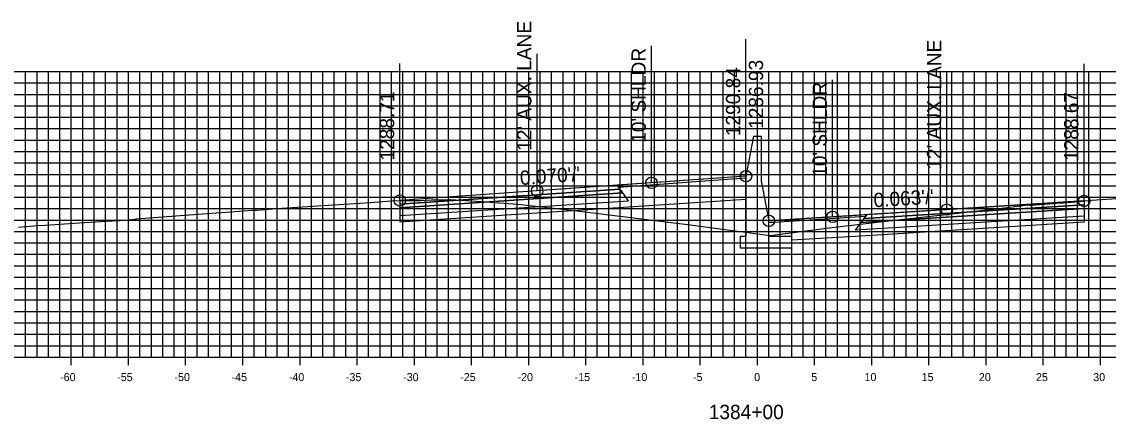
# Model space of a CAD drawing. Extents: x 674939 to 678919, y 750652 to 765176.
# Drawn here: x 678674.2 to 678769.2, y 755417.1 to 755451.9 of the extents above; entities that cross this region are included whole.
import ezdxf

# ---------------------------------------------------------------- set-up
doc = ezdxf.new("R2010")
doc.units = 0
for name, color, linetype in [('Level 10', 7, 'Continuous'), ('Level 17', 7, 'Continuous'), ('Level 18', 7, 'Continuous'), ('Level 19', 7, 'Continuous'), ('Level 20', 7, 'Continuous'), ('Level 22', 7, 'Continuous'), ('Level 23', 7, 'Continuous'), ('Level 4', 7, 'Continuous'), ('Level 8', 7, 'Continuous'), ('Level 9', 7, 'Continuous')]:
    doc.layers.add(name, color=color, linetype=linetype)

msp = doc.modelspace()

# ---------------------------------------------------------------- linework, layer by layer
at = {"layer": 'Level 10'}
msp.add_lwpolyline([(678673.919, 755433.927), (678675.612, 755434.061), (678676.241, 755434.105), (678677.932, 755434.224), (678678.771, 755434.277), (678681.112, 755434.428), (678681.812, 755434.477), (678682.162, 755434.479), (678682.812, 755434.5), (678683.298, 755434.554), (678684.063, 755434.634), (678684.207, 755434.65), (678684.612, 755434.692), (678686.503, 755434.833), (678690.791, 755435.15), (678692.054, 755435.236), (678694.39, 755435.401), (678694.78, 755435.423), (678696.467, 755435.547), (678700.544, 755435.827), (678704.694, 755436.1), (678706.487, 755436.22), (678707.27, 755436.266), (678707.291, 755436.267), (678707.353, 755436.271), (678708.519, 755436.258), (678709.083, 755436.26), (678709.6, 755436.292), (678710.024, 755436.306), (678711.189, 755436.329), (678711.612, 755436.328), (678711.659, 755436.338), (678711.703, 755436.344), (678713.558, 755436.223), (678717.581, 755435.95), (678722.278, 755435.403), (678726.026, 755434.958), (678732.661, 755434.129), (678739.656, 755433.21), (678744.808, 755433.856), (678749.759, 755434.463), (678755.27, 755435.074), (678760.379, 755435.645), (678762.178, 755435.873), (678762.334, 755435.846), (678762.356, 755435.844), (678762.444, 755435.839), (678764.474, 755436.002), (678764.869, 755436.043), (678765.263, 755436.069), (678766.357, 755436.146), (678766.927, 755436.203), (678767.11, 755436.221), (678767.634, 755436.273), (678767.756, 755436.285), (678775.768, 755436.809)], dxfattribs=at)
at = {"layer": 'Level 17'}
for points in [[(678738.203, 755441.894), (678737.533, 755438.394)], [(678738.203, 755441.894), (678738.203, 755441.894)], [(678738.203, 755441.894), (678738.863, 755441.894)], [(678738.863, 755441.894), (678738.863, 755437.98)], [(678737.533, 755438.394), (678737.533, 755433.105), (678737.033, 755433.105), (678737.033, 755432.105), (678741.533, 755432.105), (678741.533, 755433.105), (678739.533, 755433.105), (678739.533, 755434.48)], [(678738.863, 755437.98), (678739.533, 755434.48)]]:
    msp.add_lwpolyline(points, dxfattribs=at)
at = {"layer": 'Level 18'}
for points in [[(678737.533, 755438.394), (678729.27, 755437.813), (678719.27, 755437.11), (678707.27, 755436.266)], [(678767.11, 755436.221), (678755.11, 755435.464), (678745.11, 755434.832), (678739.533, 755434.48)]]:
    msp.add_lwpolyline(points, dxfattribs=at)
for points in [[(678726.388, 755437.441), (678737.533, 755438.234), (678737.533, 755438.394), (678726.27, 755437.602)], [(678707.27, 755436.266), (678707.27, 755435.936), (678726.52, 755437.262), (678726.27, 755437.602)], [(678767.11, 755436.221), (678767.11, 755435.891), (678747.86, 755434.682), (678748.11, 755435.022)], [(678747.993, 755434.862), (678739.533, 755434.32), (678739.533, 755434.48), (678748.11, 755435.022)]]:
    msp.add_lwpolyline(points, close=True, dxfattribs=at)
at = {"layer": 'Level 19'}
for points in [[(678707.27, 755435.936), (678707.27, 755435.606), (678726.77, 755436.922), (678726.52, 755437.262)], [(678707.27, 755435.606), (678707.27, 755434.946), (678727.27, 755436.242), (678726.77, 755436.922)], [(678767.11, 755435.561), (678767.11, 755434.901), (678747.11, 755433.662), (678747.61, 755434.342)], [(678767.11, 755435.891), (678767.11, 755435.561), (678747.61, 755434.342), (678747.86, 755434.682)]]:
    msp.add_lwpolyline(points, close=True, dxfattribs=at)
for points in [[(678707.27, 755434.946), (678707.27, 755434.406), (678727.27, 755435.702)], [(678727.27, 755435.702), (678737.533, 755436.367)], [(678767.11, 755434.901), (678767.112, 755434.361), (678747.11, 755433.122)], [(678747.11, 755433.122), (678741.533, 755432.776)]]:
    msp.add_lwpolyline(points, dxfattribs=at)
at = {"layer": 'Level 20'}
for p, q in [((678638.533, 755447.551), (678838.533, 755447.551)), ((678674.533, 755422.551), (678674.533, 755447.551)), ((678675.533, 755422.551), (678675.533, 755447.551)), ((678676.533, 755422.551), (678676.533, 755447.551)), ((678677.533, 755422.551), (678677.533, 755447.551)), ((678678.533, 755422.551), (678678.533, 755447.551)), ((678679.533, 755422.551), (678679.533, 755447.551)), ((678680.533, 755422.551), (678680.533, 755447.551)), ((678681.533, 755422.551), (678681.533, 755447.551)), ((678682.533, 755422.551), (678682.533, 755447.551)), ((678683.533, 755422.551), (678683.533, 755447.551)), ((678684.533, 755422.551), (678684.533, 755447.551)), ((678685.533, 755422.551), (678685.533, 755447.551)), ((678686.533, 755422.551), (678686.533, 755447.551)), ((678687.533, 755422.551), (678687.533, 755447.551)), ((678688.533, 755422.551), (678688.533, 755447.551)), ((678689.533, 755422.551), (678689.533, 755447.551)), ((678690.533, 755422.551), (678690.533, 755447.551)), ((678691.533, 755422.551), (678691.533, 755447.551)), ((678692.533, 755422.551), (678692.533, 755447.551)), ((678693.533, 755422.551), (678693.533, 755447.551)), ((678694.533, 755422.551), (678694.533, 755447.551)), ((678695.533, 755422.551), (678695.533, 755447.551)), ((678696.533, 755422.551), (678696.533, 755447.551)), ((678697.533, 755422.551), (678697.533, 755447.551)), ((678698.533, 755422.551), (678698.533, 755447.551)), ((678699.533, 755422.551), (678699.533, 755447.551)), ((678700.533, 755422.551), (678700.533, 755447.551)), ((678701.533, 755422.551), (678701.533, 755447.551)), ((678702.533, 755422.551), (678702.533, 755447.551)), ((678703.533, 755422.551), (678703.533, 755447.551)), ((678704.533, 755422.551), (678704.533, 755447.551)), ((678705.533, 755422.551), (678705.533, 755447.551)), ((678706.533, 755422.551), (678706.533, 755447.551)), ((678707.533, 755422.551), (678707.533, 755447.551)), ((678708.533, 755422.551), (678708.533, 755447.551)), ((678709.533, 755422.551), (678709.533, 755447.551)), ((678710.533, 755422.551), (678710.533, 755447.551)), ((678711.533, 755422.551), (678711.533, 755447.551)), ((678712.533, 755422.551), (678712.533, 755447.551)), ((678713.533, 755422.551), (678713.533, 755447.551)), ((678714.533, 755422.551), (678714.533, 755447.551)), ((678715.533, 755422.551), (678715.533, 755447.551)), ((678716.533, 755422.551), (678716.533, 755447.551)), ((678717.533, 755422.551), (678717.533, 755447.551)), ((678718.533, 755422.551), (678718.533, 755447.551)), ((678719.533, 755422.551), (678719.533, 755447.551)), ((678720.533, 755422.551), (678720.533, 755447.551)), ((678721.533, 755422.551), (678721.533, 755447.551)), ((678722.533, 755422.551), (678722.533, 755447.551)), ((678723.533, 755422.551), (678723.533, 755447.551)), ((678724.533, 755422.551), (678724.533, 755447.551)), ((678725.533, 755422.551), (678725.533, 755447.551)), ((678726.533, 755422.551), (678726.533, 755447.551)), ((678727.533, 755422.551), (678727.533, 755447.551)), ((678728.533, 755422.551), (678728.533, 755447.551)), ((678729.533, 755422.551), (678729.533, 755447.551)), ((678730.533, 755422.551), (678730.533, 755447.551)), ((678731.533, 755422.551), (678731.533, 755447.551)), ((678732.533, 755422.551), (678732.533, 755447.551)), ((678733.533, 755422.551), (678733.533, 755447.551)), ((678734.533, 755422.551), (678734.533, 755447.551)), ((678735.533, 755422.551), (678735.533, 755447.551)), ((678736.533, 755422.551), (678736.533, 755447.551)), ((678737.533, 755422.551), (678737.533, 755447.551)), ((678738.533, 755422.551), (678738.533, 755447.551)), ((678739.533, 755422.551), (678739.533, 755447.551)), ((678740.533, 755422.551), (678740.533, 755447.551)), ((678741.533, 755422.551), (678741.533, 755447.551)), ((678742.533, 755422.551), (678742.533, 755447.551)), ((678743.533, 755422.551), (678743.533, 755447.551)), ((678744.533, 755422.551), (678744.533, 755447.551)), ((678745.533, 755422.551), (678745.533, 755447.551)), ((678746.533, 755422.551), (678746.533, 755447.551)), ((678747.533, 755422.551), (678747.533, 755447.551)), ((678748.533, 755422.551), (678748.533, 755447.551)), ((678749.533, 755422.551), (678749.533, 755447.551)), ((678750.533, 755422.551), (678750.533, 755447.551)), ((678751.533, 755422.551), (678751.533, 755447.551)), ((678752.533, 755422.551), (678752.533, 755447.551)), ((678753.533, 755422.551), (678753.533, 755447.551)), ((678754.533, 755422.551), (678754.533, 755447.551)), ((678755.533, 755422.551), (678755.533, 755447.551)), ((678756.533, 755422.551), (678756.533, 755447.551)), ((678757.533, 755422.551), (678757.533, 755447.551)), ((678758.533, 755422.551), (678758.533, 755447.551)), ((678759.533, 755422.551), (678759.533, 755447.551)), ((678760.533, 755422.551), (678760.533, 755447.551)), ((678761.533, 755422.551), (678761.533, 755447.551)), ((678762.533, 755422.551), (678762.533, 755447.551)), ((678763.533, 755422.551), (678763.533, 755447.551)), ((678764.533, 755422.551), (678764.533, 755447.551)), ((678765.533, 755422.551), (678765.533, 755447.551)), ((678766.533, 755422.551), (678766.533, 755447.551)), ((678767.533, 755422.551), (678767.533, 755447.551)), ((678768.533, 755422.551), (678768.533, 755447.551)), ((678638.533, 755446.551), (678838.533, 755446.551)), ((678638.533, 755445.551), (678838.533, 755445.551)), ((678638.533, 755444.551), (678838.533, 755444.551)), ((678638.533, 755443.551), (678838.533, 755443.551)), ((678638.533, 755442.551), (678838.533, 755442.551)), ((678638.533, 755441.551), (678838.533, 755441.551)), ((678638.533, 755440.551), (678838.533, 755440.551)), ((678638.533, 755439.551), (678838.533, 755439.551)), ((678638.533, 755438.551), (678838.533, 755438.551)), ((678638.533, 755437.551), (678838.533, 755437.551)), ((678638.533, 755436.551), (678838.533, 755436.551)), ((678638.533, 755435.551), (678838.533, 755435.551)), ((678638.533, 755434.551), (678838.533, 755434.551)), ((678638.533, 755433.551), (678838.533, 755433.551)), ((678638.533, 755432.551), (678838.533, 755432.551)), ((678638.533, 755431.551), (678838.533, 755431.551)), ((678638.533, 755430.551), (678838.533, 755430.551)), ((678638.533, 755429.551), (678838.533, 755429.551)), ((678638.533, 755428.551), (678838.533, 755428.551)), ((678638.533, 755427.551), (678838.533, 755427.551)), ((678638.533, 755426.551), (678838.533, 755426.551)), ((678638.533, 755425.551), (678838.533, 755425.551)), ((678638.533, 755424.551), (678838.533, 755424.551)), ((678638.533, 755423.551), (678838.533, 755423.551)), ((678638.533, 755422.551), (678838.533, 755422.551))]:
    msp.add_line(p, q, dxfattribs=at)
at = {"layer": 'Level 23'}
for p, q in [((678729.27, 755437.813), (678729.27, 755449.813)), ((678737.533, 755438.394), (678737.533, 755450.394)), ((678719.27, 755437.11), (678719.27, 755449.11)), ((678707.27, 755436.266), (678707.27, 755448.266)), ((678767.11, 755436.221), (678767.11, 755448.221)), ((678755.11, 755435.464), (678755.11, 755447.464)), ((678739.533, 755434.48), (678739.533, 755446.48)), ((678745.11, 755434.832), (678745.11, 755446.832))]:
    msp.add_line(p, q, dxfattribs=at)
at = {"layer": 'Level 4'}
for centre in [(678737.533, 755438.394), (678719.27, 755437.11), (678729.27, 755437.813), (678707.27, 755436.266), (678767.11, 755436.221), (678755.11, 755435.464), (678739.533, 755434.48), (678745.11, 755434.832)]:
    msp.add_circle(centre, 0.5, dxfattribs=at)
at = {"layer": 'Level 8'}
for p, q in [((678678.533, 755421.851), (678678.533, 755423.251)), ((678683.533, 755421.851), (678683.533, 755423.251)), ((678688.533, 755421.851), (678688.533, 755423.251)), ((678693.533, 755421.851), (678693.533, 755423.251)), ((678698.533, 755421.851), (678698.533, 755423.251)), ((678703.533, 755421.851), (678703.533, 755423.251)), ((678708.533, 755421.851), (678708.533, 755423.251)), ((678713.533, 755421.851), (678713.533, 755423.251)), ((678718.533, 755421.851), (678718.533, 755423.251)), ((678723.533, 755421.851), (678723.533, 755423.251)), ((678728.533, 755421.851), (678728.533, 755423.251)), ((678733.533, 755421.851), (678733.533, 755423.251)), ((678738.533, 755421.851), (678738.533, 755423.251)), ((678743.533, 755421.851), (678743.533, 755423.251)), ((678748.533, 755421.851), (678748.533, 755423.251)), ((678753.533, 755421.851), (678753.533, 755423.251)), ((678758.533, 755421.851), (678758.533, 755423.251)), ((678763.533, 755421.851), (678763.533, 755423.251)), ((678768.533, 755421.851), (678768.533, 755423.251)), ((678638.533, 755422.551), (678838.533, 755422.551))]:
    msp.add_line(p, q, dxfattribs=at)

# ---------------------------------------------------------------- texts
at = {"layer": 'Level 22'}
for s, rotation, p in [("0.070'/'", 4.02218, (678717.808, 755437.608)), ("0.063'/'", 3.61182, (678748.73, 755435.662))]:
    msp.add_text(s, height=1.25, rotation=rotation, dxfattribs=at).set_placement(p)
at = {"layer": 'Level 23'}
for s, p in [("12' AUX. LANE", (678718.77, 755440.61)), ("12' AUX. LANE", (678754.61, 755438.964)), ("10' SHLDR", (678728.77, 755441.313)), ('1286.93', (678739.033, 755442.533)), ('1290.84', (678737.033, 755441.894)), ("10' SHLDR", (678744.61, 755438.332)), ('1288.71', (678706.77, 755439.766)), ('1288.67', (678766.61, 755439.721))]:
    msp.add_text(s, height=1.25, rotation=90, dxfattribs=at).set_placement(p)
at = {"layer": 'Level 9'}
for s, height, p in [('-60', 0.7, (678677.552, 755420.451)), ('-55', 0.7, (678682.546, 755420.451)), ('-50', 0.7, (678687.552, 755420.451)), ('-45', 0.7, (678692.546, 755420.451)), ('-40', 0.7, (678697.552, 755420.451)), ('-35', 0.7, (678702.546, 755420.451)), ('-30', 0.7, (678707.552, 755420.451)), ('-25', 0.7, (678712.546, 755420.451)), ('-20', 0.7, (678717.552, 755420.451)), ('-15', 0.7, (678722.546, 755420.451)), ('-10', 0.7, (678727.552, 755420.451)), ('-5', 0.7, (678732.896, 755420.451)), ('0', 0.7, (678738.252, 755420.451)), ('5', 0.7, (678743.246, 755420.451)), ('10', 0.7, (678747.902, 755420.451)), ('15', 0.7, (678752.896, 755420.451)), ('20', 0.7, (678757.902, 755420.451)), ('25', 0.7, (678762.896, 755420.451)), ('30', 0.7, (678767.902, 755420.451)), ('1384+00', 1.25, (678734.281, 755417.126))]:
    msp.add_text(s, height=height, dxfattribs=at).set_placement(p)

doc.saveas('drawing.dxf')
